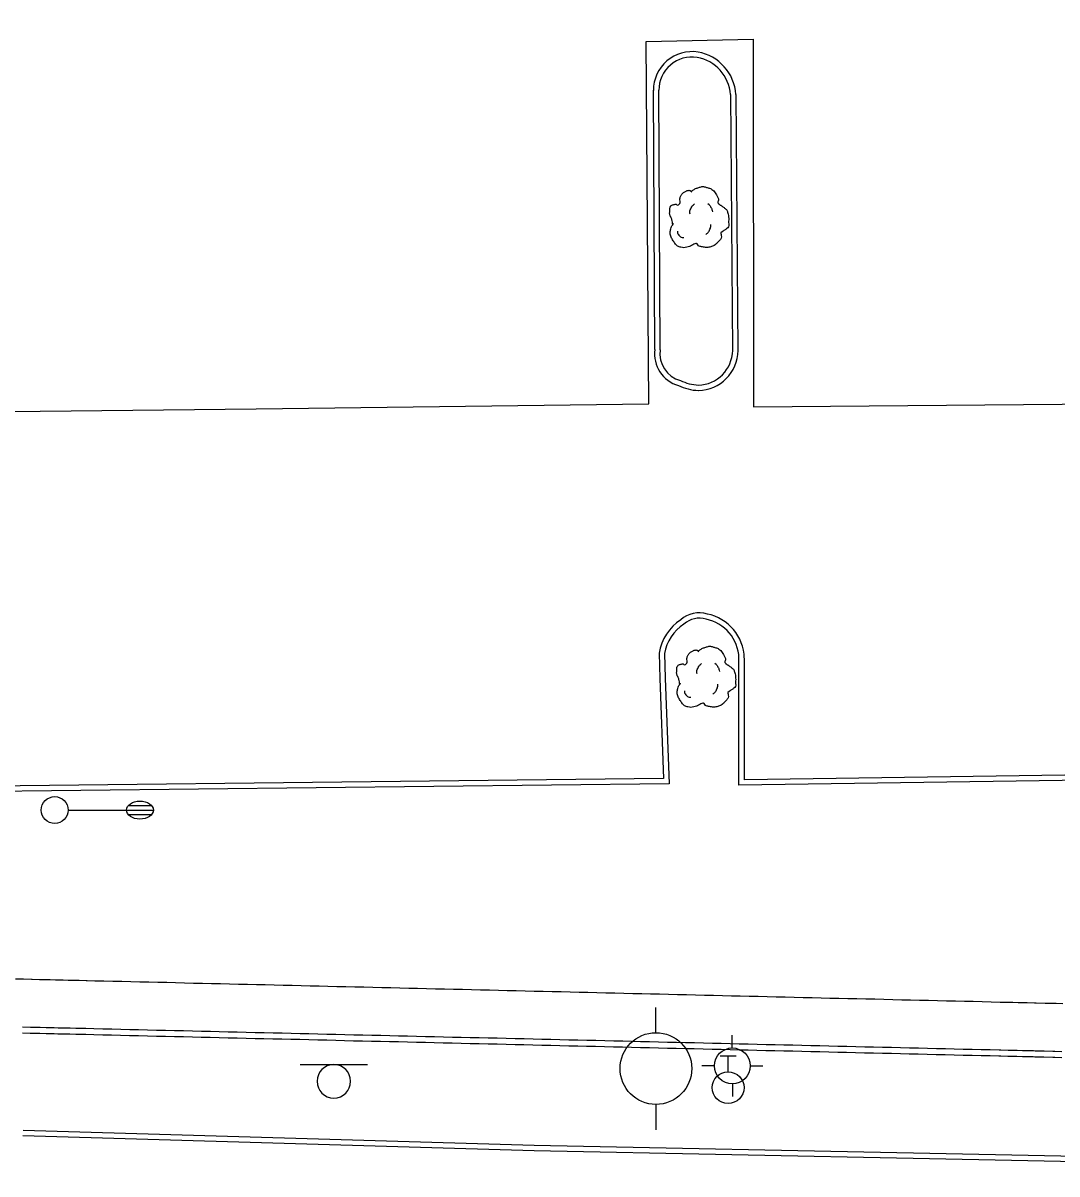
# Model space of a CAD drawing. Extents: x 2145380 to 2157287, y 139568 to 149130.
# Drawn here: x 2147619.2 to 2147734.6, y 143194.3 to 143322.6 of the extents above; entities that cross this region are included whole.
import ezdxf

# ---------------------------------------------------------------- set-up
doc = ezdxf.new("R2010")
doc.units = 0
for name, color, linetype in [('Default', 7, 'Continuous'), ('PR_PREVIOUSLY CONSTRUCTED', 7, 'Continuous'), ('TOPO_Asphalt', 7, 'Continuous'), ('TOPO_Curb Back', 7, 'Continuous'), ('TOPO_Light Pole', 7, 'Continuous'), ('TOPO_Power Pole', 7, 'Continuous'), ('TOPO_Sign', 7, 'Continuous'), ('TOPO_Tree', 7, 'Continuous'), ('TOPO_Water Fire Hydrant', 7, 'Continuous'), ('TOPO_Water Valve', 7, 'Continuous')]:
    doc.layers.add(name, color=color, linetype=linetype)

# ---------------------------------------------------------------- blocks, each defined once
blk = doc.blocks.new('LP')
at = {"layer": 'TOPO_Light Pole'}
blk.add_line((3.81, 0), (20.32, 0), dxfattribs=at)
for points in [[(20.32, 0), (27.94, 0)], [(20.32, 0), (23.5, 0)], [(20.83, 1.27), (27.43, 1.27)], [(20.83, 1.27), (23.5, 1.27)], [(23.71, 1.27), (27.43, 1.27)], [(23.71, 0), (27.94, 0)], [(20.83, -1.27), (27.43, -1.27)], [(20.83, -1.27), (23.5, -1.27)], [(23.71, -1.27), (27.43, -1.27)]]:
    blk.add_lwpolyline(points, dxfattribs=at)
blk.add_circle((0, 0), 3.81, dxfattribs=at)
blk.add_ellipse((24.13, 0), major_axis=(3.81, 0), ratio=0.666667, dxfattribs=at)
blk = doc.blocks.new('FIRHYD')
at = {"layer": 'TOPO_Water Fire Hydrant'}
for p, q in [((-0.02, 10.16), (-0.03, 17.34)), ((10.16, 0.02), (17.34, 0.03)), ((-10.16, -0.02), (-17.34, -0.03)), ((0.02, -10.16), (0.03, -17.34))]:
    blk.add_line(p, q, dxfattribs=at)
blk.add_circle((0, 0), 10.16, dxfattribs=at)
blk = doc.blocks.new('TREE')
at = {"layer": 'TOPO_Tree'}
for points in [[(-3.49, 17.6), (-3.07, 18.27), (-2.58, 18.8), (-1.9, 19.19), (-1.05, 19.68), (-0.19, 19.96), (0.74, 20.24), (1.62, 20.51), (2.51, 20.82), (3.39, 20.77), (4.1, 20.73), (4.8, 20.47), (5.51, 20.24), (6.43, 19.95), (7.32, 19.73), (8.15, 19.19), (9.36, 18.4), (10.02, 17.21), (10.8, 16.01), (11.24, 15.33), (11.58, 14.62), (11.86, 13.89), (12.17, 13.08), (11.37, 12.02), (11.86, 11.25), (12, 11.03), (12.18, 10.86), (12.39, 10.72), (12.91, 10.35), (13.45, 10.02), (13.97, 9.66), (14.7, 9.16), (15.41, 8.68), (16.09, 8.07), (16.7, 7.53), (16.93, 6.73), (17.15, 5.95), (17.59, 4.38), (17.71, 2.77), (17.68, 1.19), (17.65, -0.25), (17.83, -2.22), (16.62, -3.04), (15.47, -3.83), (14.31, -4.58), (13.16, -5.35)], [(-14.07, -0.4), (-14.17, 0.5), (-14.37, 1.38), (-14.6, 2.25), (-14.84, 3.17), (-15.47, 3.96), (-15.66, 4.9), (-15.8, 5.59), (-15.71, 6.31), (-15.66, 7.01), (-15.6, 7.91), (-15.72, 8.8), (-15.13, 9.66), (-14.62, 10.42), (-13.76, 10.49), (-13.02, 10.72), (-12.18, 10.98), (-11.06, 10), (-10.37, 10.72), (-9.4, 11.74), (-10.29, 13.28), (-9.84, 14.42), (-9.56, 15.15), (-9.32, 15.89), (-8.78, 16.54), (-8.18, 17.26), (-7.5, 17.68), (-6.67, 18.13), (-6.14, 18.41), (-5.61, 18.61), (-5.08, 18.66), (-4.55, 18.71), (-4.02, 18.54), (-3.49, 18.13)], [(-4.21, 5.09), (-4.46, 6.09), (-4.3, 7.21), (-3.84, 8.21), (-3.33, 9.34), (-2.71, 10.27), (-1.64, 10.97)], [(5.89, 11.15), (6.5, 10.68), (6.96, 10.17), (7.36, 9.5), (7.93, 8.56), (8.31, 7.6), (8.46, 6.56)], [(13.16, -5.34), (13.25, -5.81), (13.36, -6.28), (13.45, -6.75), (13.76, -8.52), (12.24, -10.03), (10.8, -11.51), (9.98, -12.34), (9.13, -12.77), (8.15, -13.1), (5.97, -13.83), (3.32, -13.56), (1.27, -13.1), (0.49, -12.92), (-0.06, -11.44), (-0.84, -11.51), (-2.04, -11.61), (-3.28, -12.78), (-4.55, -13.1), (-6.06, -13.47), (-7.77, -14.03), (-9.31, -13.62), (-11.36, -13.09), (-12.84, -11.41), (-14.07, -9.39), (-15.32, -7.35), (-15.61, -5.13), (-15.13, -3.04), (-14.87, -1.89), (-13.91, -0.75), (-13.54, 0.13)], [(-11.38, -4.46), (-11.47, -5.41), (-11.03, -6.32), (-10.09, -7.22), (-9.3, -7.97), (-8.49, -8.26), (-7.7, -8.14)], [(4.79, -6.29), (5.71, -5.66), (6.3, -4.92), (6.81, -3.91), (7.36, -2.81), (7.63, -1.7), (7.54, -0.6)]]:
    blk.add_open_spline(points, degree=3, dxfattribs=at)
blk = doc.blocks.new('POWPOL')
at = {"layer": 'TOPO_Power Pole'}
for p, q in [((0, 10.16), (0, 17.34)), ((0, -10.16), (0, -17.34))]:
    blk.add_line(p, q, dxfattribs=at)
blk.add_circle((0, 0), 10.16, dxfattribs=at)
blk = doc.blocks.new('WATVAL')
at = {"layer": 'Default'}
for p, q in [((-2.25, 9), (2.25, 9)), ((0, 4.5), (0, 9))]:
    blk.add_line(p, q, dxfattribs=at)
blk.add_circle((0, 0), 4.5, dxfattribs=at)

msp = doc.modelspace()

# ---------------------------------------------------------------- linework, layer by layer
at = {"layer": 'PR_PREVIOUSLY CONSTRUCTED'}
for points in [[(2147618.4, 143216.02), (2147619.25, 143216), (2147619.29, 143216), (2147620.17, 143215.98), (2147620.25, 143215.98), (2147621.06, 143215.96), (2147621.25, 143215.95), (2147621.94, 143215.94), (2147622.25, 143215.93), (2147622.83, 143215.92), (2147623.25, 143215.91), (2147623.71, 143215.9), (2147624.25, 143215.88), (2147624.6, 143215.88), (2147625.25, 143215.86), (2147625.48, 143215.86), (2147626.25, 143215.84), (2147626.37, 143215.83), (2147627.25, 143215.81), (2147628.25, 143215.79), (2147629.25, 143215.77), (2147630.25, 143215.74), (2147631.25, 143215.72), (2147632.25, 143215.7), (2147633.25, 143215.67), (2147634.25, 143215.65), (2147635.25, 143215.63), (2147636.25, 143215.6), (2147637.25, 143215.58), (2147638.25, 143215.55), (2147639.25, 143215.53), (2147640.25, 143215.51), (2147641.25, 143215.48), (2147642.25, 143215.46), (2147643.25, 143215.44), (2147644.25, 143215.41), (2147645.25, 143215.39), (2147646.25, 143215.37), (2147647.24, 143215.34), (2147648.24, 143215.32), (2147649.24, 143215.3), (2147650.24, 143215.27), (2147651.24, 143215.25), (2147652.24, 143215.22), (2147653.24, 143215.2), (2147654.24, 143215.18), (2147655.24, 143215.15), (2147656.24, 143215.13), (2147657.24, 143215.11), (2147658.24, 143215.08), (2147659.24, 143215.06), (2147660.24, 143215.04), (2147661.24, 143215.01), (2147662.24, 143214.99), (2147663.24, 143214.97), (2147664.24, 143214.94), (2147665.24, 143214.92), (2147666.24, 143214.89), (2147667.24, 143214.87), (2147668.24, 143214.85), (2147669.24, 143214.82), (2147670.24, 143214.8), (2147671.24, 143214.78), (2147672.24, 143214.75), (2147673.24, 143214.73), (2147674.24, 143214.71), (2147675.24, 143214.68), (2147676.24, 143214.66), (2147677.24, 143214.64), (2147678.24, 143214.61), (2147679.24, 143214.59), (2147680.24, 143214.57), (2147681.24, 143214.54), (2147682.24, 143214.52), (2147683.23, 143214.49), (2147684.23, 143214.47), (2147685.23, 143214.45), (2147686.23, 143214.42), (2147687.23, 143214.4), (2147688.23, 143214.38), (2147689.23, 143214.35), (2147690.23, 143214.33), (2147691.23, 143214.31), (2147692.23, 143214.28), (2147693.23, 143214.26), (2147694.23, 143214.24), (2147695.23, 143214.21), (2147696.23, 143214.19), (2147697.23, 143214.16), (2147698.23, 143214.14), (2147699.23, 143214.12), (2147700.23, 143214.1), (2147701.23, 143214.07), (2147702.23, 143214.05), (2147703.23, 143214.02), (2147704.23, 143214), (2147705.23, 143213.98), (2147706.23, 143213.95), (2147707.23, 143213.93), (2147708.23, 143213.91), (2147709.23, 143213.88), (2147710.23, 143213.86), (2147711.23, 143213.84), (2147712.23, 143213.81), (2147713.23, 143213.79), (2147714.23, 143213.77), (2147715.23, 143213.74), (2147716.23, 143213.72), (2147717.23, 143213.69), (2147718.23, 143213.67), (2147719.23, 143213.65), (2147720.22, 143213.62), (2147721.22, 143213.6), (2147722.22, 143213.58), (2147723.22, 143213.55), (2147724.22, 143213.53), (2147725.22, 143213.51), (2147726.22, 143213.48), (2147727.22, 143213.46), (2147728.22, 143213.43), (2147728.43, 143213.43), (2147729.22, 143213.41), (2147729.63, 143213.4), (2147730.22, 143213.39), (2147730.84, 143213.37), (2147731.22, 143213.36), (2147732.04, 143213.35), (2147732.22, 143213.34), (2147733.22, 143213.32), (2147733.25, 143213.32), (2147734.22, 143213.29), (2147734.45, 143213.29), (2147735.22, 143213.27)], [(2147619.15, 143209.99), (2147620.03, 143209.97), (2147620.11, 143209.97), (2147620.92, 143209.95), (2147621.11, 143209.95), (2147621.8, 143209.93), (2147622.11, 143209.93), (2147622.69, 143209.91), (2147623.11, 143209.9), (2147623.57, 143209.89), (2147624.11, 143209.88), (2147624.46, 143209.87), (2147625.11, 143209.85), (2147625.34, 143209.85), (2147626.11, 143209.83), (2147626.22, 143209.83), (2147627.11, 143209.81), (2147628.11, 143209.78), (2147629.11, 143209.76), (2147630.11, 143209.74), (2147631.11, 143209.71), (2147632.11, 143209.69), (2147633.11, 143209.67), (2147634.11, 143209.64), (2147635.11, 143209.62), (2147636.11, 143209.6), (2147637.11, 143209.57), (2147638.11, 143209.55), (2147639.11, 143209.52), (2147640.11, 143209.5), (2147641.11, 143209.48), (2147642.1, 143209.45), (2147643.1, 143209.43), (2147644.1, 143209.41), (2147645.1, 143209.38), (2147646.1, 143209.36), (2147647.1, 143209.34), (2147648.1, 143209.31), (2147649.1, 143209.29), (2147650.1, 143209.27), (2147651.1, 143209.24), (2147652.1, 143209.22), (2147653.1, 143209.2), (2147654.1, 143209.17), (2147655.1, 143209.15), (2147656.1, 143209.12), (2147657.1, 143209.1), (2147658.1, 143209.08), (2147659.1, 143209.05), (2147660.1, 143209.03), (2147661.1, 143209.01), (2147662.1, 143208.98), (2147663.1, 143208.96), (2147664.1, 143208.94), (2147665.1, 143208.91), (2147666.1, 143208.89), (2147667.1, 143208.87), (2147668.1, 143208.84), (2147669.1, 143208.82), (2147670.1, 143208.8), (2147671.1, 143208.77), (2147672.1, 143208.75), (2147673.1, 143208.72), (2147674.1, 143208.7), (2147675.1, 143208.68), (2147676.1, 143208.65), (2147677.1, 143208.63), (2147678.1, 143208.61), (2147679.1, 143208.58), (2147680.1, 143208.56), (2147681.1, 143208.54), (2147682.09, 143208.51), (2147683.09, 143208.49), (2147684.09, 143208.47), (2147685.09, 143208.44), (2147686.09, 143208.42), (2147687.09, 143208.39), (2147688.09, 143208.37), (2147689.09, 143208.35), (2147690.09, 143208.32), (2147691.09, 143208.3), (2147692.09, 143208.28), (2147693.09, 143208.25), (2147694.09, 143208.23), (2147695.09, 143208.21), (2147696.09, 143208.18), (2147697.09, 143208.16), (2147698.09, 143208.14), (2147699.09, 143208.11), (2147700.09, 143208.09), (2147701.09, 143208.07), (2147702.09, 143208.04), (2147703.09, 143208.02), (2147704.09, 143207.99), (2147705.09, 143207.97), (2147706.09, 143207.95), (2147707.09, 143207.92), (2147708.09, 143207.9), (2147709.09, 143207.88), (2147710.09, 143207.85), (2147711.09, 143207.83), (2147712.09, 143207.81), (2147713.09, 143207.78), (2147714.08, 143207.76), (2147715.08, 143207.73), (2147716.08, 143207.71), (2147717.08, 143207.69), (2147718.08, 143207.66), (2147719.08, 143207.64), (2147720.08, 143207.62), (2147721.08, 143207.59), (2147722.08, 143207.57), (2147723.08, 143207.55), (2147724.08, 143207.52), (2147725.08, 143207.5), (2147726.08, 143207.48), (2147727.08, 143207.45), (2147728.08, 143207.43), (2147728.29, 143207.42), (2147729.08, 143207.41), (2147729.49, 143207.4), (2147730.08, 143207.38), (2147730.69, 143207.37), (2147731.08, 143207.36), (2147731.9, 143207.34), (2147732.08, 143207.33), (2147733.08, 143207.31), (2147733.1, 143207.31), (2147734.08, 143207.29), (2147734.31, 143207.28), (2147735.08, 143207.26)], [(2147619.16, 143210.66), (2147620.05, 143210.64), (2147620.13, 143210.64), (2147620.93, 143210.62), (2147621.13, 143210.62), (2147621.82, 143210.6), (2147622.13, 143210.59), (2147622.7, 143210.58), (2147623.13, 143210.57), (2147623.59, 143210.56), (2147624.13, 143210.55), (2147624.47, 143210.54), (2147625.13, 143210.52), (2147625.36, 143210.52), (2147626.13, 143210.5), (2147626.24, 143210.5), (2147627.12, 143210.47), (2147628.12, 143210.45), (2147629.12, 143210.43), (2147630.12, 143210.4), (2147631.12, 143210.38), (2147632.12, 143210.36), (2147633.12, 143210.33), (2147634.12, 143210.31), (2147635.12, 143210.29), (2147636.12, 143210.26), (2147637.12, 143210.24), (2147638.12, 143210.22), (2147639.12, 143210.19), (2147640.12, 143210.17), (2147641.12, 143210.15), (2147642.12, 143210.12), (2147643.12, 143210.1), (2147644.12, 143210.07), (2147645.12, 143210.05), (2147646.12, 143210.03), (2147647.12, 143210), (2147648.12, 143209.98), (2147649.12, 143209.96), (2147650.12, 143209.93), (2147651.12, 143209.91), (2147652.12, 143209.89), (2147653.12, 143209.86), (2147654.12, 143209.84), (2147655.12, 143209.82), (2147656.12, 143209.79), (2147657.12, 143209.77), (2147658.12, 143209.74), (2147659.12, 143209.72), (2147660.12, 143209.7), (2147661.12, 143209.67), (2147662.12, 143209.65), (2147663.12, 143209.63), (2147664.12, 143209.6), (2147665.12, 143209.58), (2147666.11, 143209.56), (2147667.11, 143209.53), (2147668.11, 143209.51), (2147669.11, 143209.49), (2147670.11, 143209.46), (2147671.11, 143209.44), (2147672.11, 143209.42), (2147673.11, 143209.39), (2147674.11, 143209.37), (2147675.11, 143209.35), (2147676.11, 143209.32), (2147677.11, 143209.3), (2147678.11, 143209.27), (2147679.11, 143209.25), (2147680.11, 143209.23), (2147681.11, 143209.2), (2147682.11, 143209.18), (2147683.11, 143209.16), (2147684.11, 143209.13), (2147685.11, 143209.11), (2147686.11, 143209.09), (2147687.11, 143209.06), (2147688.11, 143209.04), (2147689.11, 143209.02), (2147690.11, 143208.99), (2147691.11, 143208.97), (2147692.11, 143208.94), (2147693.11, 143208.92), (2147694.11, 143208.9), (2147695.11, 143208.87), (2147696.11, 143208.85), (2147697.11, 143208.83), (2147698.11, 143208.8), (2147699.1, 143208.78), (2147700.1, 143208.76), (2147701.1, 143208.73), (2147702.1, 143208.71), (2147703.1, 143208.69), (2147704.1, 143208.66), (2147705.1, 143208.64), (2147706.1, 143208.61), (2147707.1, 143208.59), (2147708.1, 143208.57), (2147709.1, 143208.54), (2147710.1, 143208.52), (2147711.1, 143208.5), (2147712.1, 143208.47), (2147713.1, 143208.45), (2147714.1, 143208.43), (2147715.1, 143208.4), (2147716.1, 143208.38), (2147717.1, 143208.36), (2147718.1, 143208.33), (2147719.1, 143208.31), (2147720.1, 143208.29), (2147721.1, 143208.26), (2147722.1, 143208.24), (2147723.1, 143208.21), (2147724.1, 143208.19), (2147725.1, 143208.17), (2147726.1, 143208.14), (2147727.1, 143208.12), (2147728.1, 143208.1), (2147728.3, 143208.09), (2147729.1, 143208.07), (2147729.51, 143208.06), (2147730.1, 143208.05), (2147730.71, 143208.04), (2147731.1, 143208.03), (2147731.92, 143208.01), (2147732.1, 143208), (2147733.1, 143207.98), (2147733.12, 143207.98), (2147734.1, 143207.96), (2147734.32, 143207.95), (2147735.1, 143207.93)]]:
    msp.add_lwpolyline(points, dxfattribs=at)
at = {"layer": 'TOPO_Asphalt'}
msp.add_lwpolyline([(2147561.98, 143662.89), (2147562.53, 143614.72), (2147563.74, 143471.79), (2147565.03, 143390.96), (2147565.92, 143316.92), (2147566.04, 143278.74), (2147645.22, 143279.6), (2147689.02, 143280.15), (2147688.73, 143320.55), (2147700.65, 143320.81), (2147700.69, 143279.83), (2147782.44, 143280.51), (2147823.54, 143280.78), (2147823.18, 143318.38), (2147819.21, 143318.61), (2147818.95, 143347.45), (2147822.29, 143349.93), (2147821.84, 143410.3), (2147820.72, 143522.76), (2147820.12, 143594.46), (2147819.98, 143657.51), (2147819.88, 143665.2)], dxfattribs=at)
at = {"layer": 'TOPO_Curb Back'}
for p, q in [((2147689.7, 143286.23), (2147689.54, 143315.12)), ((2147690.3, 143286.19), (2147690.14, 143315.12)), ((2147698.13, 143314.64), (2147698.37, 143286.09)), ((2147698.73, 143314.66), (2147698.97, 143286.09)), ((2147698.37, 143286.09), (2147698.37, 143286.1)), ((2147698.97, 143286.09), (2147698.97, 143286.09)), ((2147694.55, 143281.63), (2147694.55, 143281.63))]:
    msp.add_line(p, q, dxfattribs=at)
for points in [[(2147690.18, 143252.34), (2147690.24, 143249.52), (2147690.66, 143238.37), (2147586.26, 143237.17)], [(2147690.78, 143252.3), (2147690.84, 143249.54), (2147691.28, 143237.78), (2147586.27, 143236.57)], [(2147825.41, 143251.64), (2147825.53, 143239.2), (2147763.5, 143238.55), (2147699.08, 143237.61), (2147699.08, 143251.8)], [(2147824.81, 143251.64), (2147824.93, 143239.8), (2147763.49, 143239.15), (2147699.68, 143238.22), (2147699.68, 143251.8)], [(2147619.21, 143198.55), (2147676.23, 143196.86), (2147720.33, 143195.99), (2147804.42, 143194.25), (2147810.49, 143194.52), (2147812.45, 143194.77)], [(2147619.23, 143199.15), (2147676.24, 143197.46), (2147720.35, 143196.59), (2147804.41, 143194.85), (2147810.44, 143195.12), (2147812.35, 143195.36)]]:
    msp.add_lwpolyline(points, dxfattribs=at)
for centre, radius, start, end in [((2147693.85, 143315.13), 4.31, 81.1143, 180.1539), ((2147693.61, 143314.34), 5.13, 3.6217, 79.842), ((2147693.85, 143315.13), 3.71, 81.2172, 180.1419), ((2147693.61, 143314.34), 4.53, 3.8231, 79.7593), ((2147693.36, 143285.74), 3.7, 172.4304, 253.7706), ((2147693.36, 143285.74), 3.1, 171.6979, 254.6668), ((2147694.43, 143286.18), 3.95, 271.8434, 358.8477), ((2147694.43, 143286.18), 4.55, 271.5438, 358.8778), ((2147694.84, 143287.44), 5.81, 244.4098, 267.108), ((2147694.84, 143287.44), 5.21, 243.8629, 266.8469), ((2147695.65, 143251.44), 5.55, 123.5769, 170.6595), ((2147694.65, 143253.69), 3.15, 73.2997, 131.028), ((2147694.65, 143253.69), 2.55, 72.7067, 131.8813), ((2147694.53, 143251.66), 4.55, 1.7016, 78.8624), ((2147694.53, 143251.66), 5.15, 1.5984, 78.5114), ((2147695.65, 143251.44), 4.95, 123.11, 170.0369)]:
    msp.add_arc(centre, radius, start, end, dxfattribs=at)
at = {"layer": 'TOPO_Sign'}
for points in [[(2147650.14, 143206.46), (2147657.64, 143206.46)], [(2147653.89, 143206.45), (2147653.89, 143206.45)], [(2147652.03, 143204.59), (2147652.03, 143204.59)], [(2147655.76, 143204.59), (2147655.76, 143204.59)], [(2147653.89, 143202.72), (2147653.89, 143202.72)]]:
    msp.add_lwpolyline(points, dxfattribs=at)
for start, end in [(90, 180), (360, 90), (180, 270), (270, 0)]:
    msp.add_arc((2147653.89, 143204.59), 1.87, start, end, dxfattribs=at)

# ---------------------------------------------------------------- block references
at = {"layer": 'TOPO_Light Pole', "xscale": 0.39370000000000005, "yscale": 0.3937000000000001}
msp.add_blockref('LP', (2147622.76, 143234.84), dxfattribs=at)
at = {"layer": 'TOPO_Power Pole', "xscale": 0.39370000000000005, "yscale": 0.3937000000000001}
msp.add_blockref('POWPOL', (2147689.82, 143206.01), dxfattribs=at)
at = {"layer": 'TOPO_Tree', "xscale": 0.19685000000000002, "yscale": 0.19685000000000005}
for p in [(2147694.45, 143300.29), (2147695.23, 143249.02)]:
    msp.add_blockref('TREE', p, dxfattribs=at)
at = {"layer": 'TOPO_Water Fire Hydrant', "xscale": 0.19685000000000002, "yscale": 0.19685000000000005}
msp.add_blockref('FIRHYD', (2147698.34, 143206.31), dxfattribs=at)
at = {"layer": 'TOPO_Water Valve', "xscale": 0.39370000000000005, "yscale": 0.3937000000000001}
msp.add_blockref('WATVAL', (2147697.87, 143203.88), dxfattribs=at)

doc.saveas('drawing.dxf')
